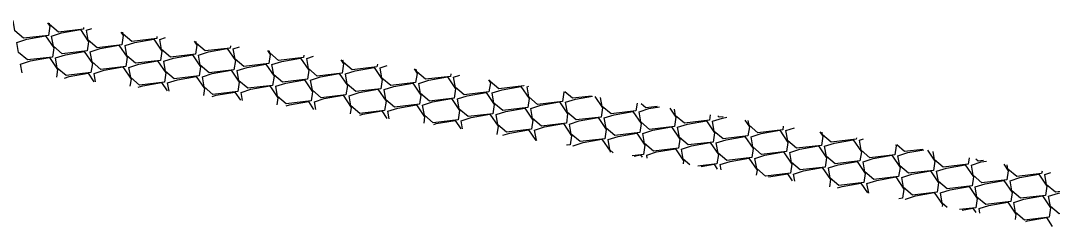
# Model space of a CAD drawing. Extents: x 2384780 to 2405432, y 547869 to 573706.
# Drawn here: x 2393797.1 to 2393914.7, y 553696.8 to 553720.2 of the extents above; entities that cross this region are included whole.
import ezdxf

# ---------------------------------------------------------------- set-up
doc = ezdxf.new("R2010")
doc.units = 0
doc.layers.add('Old_Level_5', color=7, linetype='Continuous')

msp = doc.modelspace()

# ---------------------------------------------------------------- linework, layer by layer
at = {"layer": 'Old_Level_5'}
for points in [[(2393800.2, 553719.98), (2393800.46, 553719.6), (2393800.3, 553718.55), (2393797.47, 553718.22), (2393796.47, 553719.07), (2393796.26, 553720.23)], [(2393804.3, 553719.46), (2393804.27, 553719.25), (2393801.43, 553718.92), (2393800.43, 553719.77), (2393800.4, 553719.95)], [(2393800.66, 553718.45), (2393801.79, 553718.82), (2393803.93, 553719.2), (2393804.86, 553717.82), (2393804.7, 553716.78), (2393801.87, 553716.44), (2393800.87, 553717.3), (2393800.66, 553718.45)], [(2393804.63, 553719.15), (2393805.22, 553719.35)], [(2393808.55, 553718.93), (2393808.82, 553718.52), (2393808.67, 553717.48), (2393805.83, 553717.14), (2393804.83, 553717.99), (2393804.63, 553719.15)], [(2393796.7, 553717.75), (2393797.83, 553718.12), (2393799.97, 553718.5), (2393800.9, 553717.12), (2393800.74, 553716.08), (2393797.9, 553715.75), (2393796.9, 553716.6), (2393796.7, 553717.75)], [(2393812.66, 553718.41), (2393812.63, 553718.18), (2393809.79, 553717.84), (2393808.79, 553718.69), (2393808.76, 553718.9)], [(2393809.03, 553717.38), (2393810.15, 553717.74), (2393812.3, 553718.12), (2393813.22, 553716.75), (2393813.07, 553715.7), (2393810.23, 553715.37), (2393809.23, 553716.22), (2393809.03, 553717.38)], [(2393812.99, 553718.08), (2393813.64, 553718.29)], [(2393816.9, 553717.88), (2393817.19, 553717.45), (2393817.03, 553716.4), (2393814.19, 553716.07), (2393813.19, 553716.92), (2393812.99, 553718.08)], [(2393805.06, 553716.68), (2393806.19, 553717.04), (2393808.33, 553717.42), (2393809.26, 553716.05), (2393809.1, 553715), (2393806.27, 553714.67), (2393805.27, 553715.52), (2393805.06, 553716.68)], [(2393821.03, 553717.36), (2393820.99, 553717.1), (2393818.16, 553716.77), (2393817.16, 553717.62), (2393817.12, 553717.85)], [(2393817.39, 553716.3), (2393818.52, 553716.66), (2393820.66, 553717.04), (2393821.59, 553715.67), (2393821.43, 553714.63), (2393818.59, 553714.29), (2393817.59, 553715.14), (2393817.39, 553716.3)], [(2393821.35, 553717), (2393822.06, 553717.23)], [(2393825.24, 553716.83), (2393825.55, 553716.37), (2393825.39, 553715.33), (2393822.56, 553714.99), (2393821.56, 553715.84), (2393821.35, 553717)], [(2393829.4, 553716.3), (2393829.36, 553716.02), (2393826.52, 553715.69), (2393825.52, 553716.54), (2393825.48, 553716.8)], [(2393797.13, 553715.28), (2393798.26, 553715.64), (2393800.41, 553716.02), (2393801.33, 553714.65), (2393801.2, 553713.8)], [(2393801.1, 553715.98), (2393802.23, 553716.34), (2393804.37, 553716.72), (2393805.3, 553715.35), (2393805.14, 553714.31), (2393802.3, 553713.97), (2393801.3, 553714.82), (2393801.1, 553715.98)], [(2393809.46, 553714.9), (2393810.59, 553715.27), (2393812.73, 553715.64), (2393813.66, 553714.27), (2393813.5, 553713.23), (2393810.67, 553712.89), (2393809.67, 553713.75), (2393809.46, 553714.9)], [(2393813.43, 553715.6), (2393814.55, 553715.97), (2393816.7, 553716.34), (2393817.62, 553714.97), (2393817.47, 553713.93), (2393814.63, 553713.59), (2393813.63, 553714.44), (2393813.43, 553715.6)], [(2393825.75, 553715.22), (2393826.88, 553715.59), (2393829.02, 553715.97), (2393829.95, 553714.59), (2393829.79, 553713.55), (2393826.96, 553713.21), (2393825.96, 553714.07), (2393825.75, 553715.22)], [(2393829.72, 553715.92), (2393830.48, 553716.17)], [(2393833.59, 553715.78), (2393833.92, 553715.29), (2393833.76, 553714.25), (2393830.92, 553713.91), (2393829.92, 553714.77), (2393829.72, 553715.92)], [(2393837.77, 553715.25), (2393837.72, 553714.95), (2393834.89, 553714.61), (2393833.89, 553715.46), (2393833.84, 553715.74)], [(2393797.31, 553714.29), (2393797.13, 553715.28)], [(2393805.5, 553714.2), (2393806.63, 553714.57), (2393808.77, 553714.95), (2393809.7, 553713.57), (2393809.57, 553712.75)], [(2393817.83, 553713.83), (2393818.95, 553714.19), (2393821.1, 553714.57), (2393822.02, 553713.2), (2393821.87, 553712.15), (2393819.03, 553711.82), (2393818.03, 553712.67), (2393817.83, 553713.83)], [(2393821.79, 553714.53), (2393822.92, 553714.89), (2393825.06, 553715.27), (2393825.99, 553713.89), (2393825.83, 553712.85), (2393822.99, 553712.52), (2393821.99, 553713.37), (2393821.79, 553714.53)], [(2393834.12, 553714.15), (2393835.25, 553714.51), (2393837.39, 553714.89), (2393838.32, 553713.52), (2393838.16, 553712.47), (2393835.32, 553712.14), (2393834.32, 553712.99), (2393834.12, 553714.15)], [(2393838.08, 553714.85), (2393838.89, 553715.11)], [(2393841.94, 553714.73), (2393842.28, 553714.22), (2393842.12, 553713.17), (2393839.29, 553712.84), (2393838.29, 553713.69), (2393838.08, 553714.85)], [(2393846.13, 553714.17), (2393846.08, 553713.87), (2393843.25, 553713.54), (2393842.25, 553714.39), (2393842.2, 553714.69)], [(2393802.11, 553713.69), (2393802.66, 553713.87), (2393804.81, 553714.25), (2393805.47, 553713.27)], [(2393805.67, 553713.24), (2393805.5, 553714.2)], [(2393813.86, 553713.13), (2393814.99, 553713.49), (2393817.13, 553713.87), (2393818.06, 553712.5), (2393817.94, 553711.7)], [(2393826.19, 553712.75), (2393827.32, 553713.11), (2393829.46, 553713.49), (2393830.39, 553712.12), (2393830.23, 553711.08), (2393827.39, 553710.74), (2393826.39, 553711.59), (2393826.19, 553712.75)], [(2393830.15, 553713.45), (2393831.28, 553713.81), (2393833.42, 553714.19), (2393834.35, 553712.82), (2393834.19, 553711.77), (2393831.36, 553711.44), (2393830.36, 553712.29), (2393830.15, 553713.45)], [(2393842.48, 553713.07), (2393843.61, 553713.44), (2393845.75, 553713.81), (2393846.68, 553712.44), (2393846.52, 553711.4), (2393843.69, 553711.06), (2393842.69, 553711.91), (2393842.48, 553713.07)], [(2393846.45, 553713.77), (2393847.17, 553714)], [(2393850.41, 553713.49), (2393850.64, 553713.14), (2393850.48, 553712.1), (2393847.65, 553711.76), (2393846.65, 553712.61), (2393846.45, 553713.77)], [(2393854.46, 553712.85), (2393854.45, 553712.8), (2393851.61, 553712.46), (2393850.61, 553713.31), (2393850.59, 553713.46)], [(2393810.53, 553712.63), (2393811.03, 553712.79), (2393813.17, 553713.17), (2393813.81, 553712.22)], [(2393814.03, 553712.19), (2393813.86, 553713.13)], [(2393818.95, 553711.57), (2393819.39, 553711.72), (2393821.53, 553712.09), (2393822.16, 553711.17)], [(2393822.23, 553712.05), (2393823.35, 553712.41), (2393825.5, 553712.79), (2393826.42, 553711.42), (2393826.31, 553710.65)], [(2393822.39, 553711.14), (2393822.23, 553712.05)], [(2393834.55, 553711.67), (2393835.68, 553712.04), (2393837.82, 553712.42), (2393838.75, 553711.04), (2393838.59, 553710), (2393835.76, 553709.66), (2393834.76, 553710.52), (2393834.55, 553711.67)], [(2393838.52, 553712.37), (2393839.65, 553712.74), (2393841.79, 553713.11), (2393842.72, 553711.74), (2393842.56, 553710.7), (2393839.72, 553710.36), (2393838.72, 553711.21), (2393838.52, 553712.37)], [(2393846.88, 553711.3), (2393848.01, 553711.66), (2393850.15, 553712.04), (2393851.08, 553710.67), (2393850.92, 553709.62), (2393848.09, 553709.29), (2393847.09, 553710.14), (2393846.88, 553711.3)], [(2393850.85, 553711.99), (2393851.97, 553712.36), (2393854.12, 553712.74), (2393855.04, 553711.36), (2393854.89, 553710.32), (2393852.05, 553709.99), (2393851.05, 553710.84), (2393850.85, 553711.99)], [(2393854.81, 553712.69), (2393855.03, 553712.76)], [(2393858.95, 553712.15), (2393859.01, 553712.06), (2393858.85, 553711.02), (2393856.01, 553710.68), (2393855.01, 553711.54), (2393854.81, 553712.69)], [(2393862.16, 553711.64), (2393859.98, 553711.38), (2393859.11, 553712.12)], [(2393827.36, 553710.51), (2393827.75, 553710.64), (2393829.9, 553711.02), (2393830.5, 553710.12)], [(2393830.59, 553710.97), (2393831.72, 553711.34), (2393833.86, 553711.72), (2393834.79, 553710.34), (2393834.67, 553709.59)], [(2393830.75, 553710.09), (2393830.59, 553710.97)], [(2393842.92, 553710.6), (2393844.05, 553710.96), (2393846.19, 553711.34), (2393847.12, 553709.97), (2393846.96, 553708.92), (2393844.12, 553708.59), (2393843.12, 553709.44), (2393842.92, 553710.6)], [(2393855.25, 553710.22), (2393856.37, 553710.58), (2393858.52, 553710.96), (2393859.44, 553709.59), (2393859.29, 553708.55), (2393856.45, 553708.21), (2393855.45, 553709.06), (2393855.25, 553710.22)], [(2393859.21, 553710.92), (2393860.34, 553711.28), (2393862.27, 553711.62)], [(2393862.53, 553711.58), (2393863.41, 553710.29), (2393863.25, 553709.24), (2393860.41, 553708.91), (2393859.41, 553709.76), (2393859.21, 553710.92)], [(2393867.35, 553710.82), (2393867.21, 553709.94), (2393864.38, 553709.61), (2393863.38, 553710.46), (2393863.2, 553711.48)], [(2393835.78, 553709.45), (2393836.12, 553709.56), (2393838.26, 553709.94), (2393838.85, 553709.07)], [(2393838.95, 553709.9), (2393840.08, 553710.26), (2393842.23, 553710.64), (2393843.15, 553709.27), (2393843.04, 553708.54)], [(2393839.11, 553709.04), (2393838.95, 553709.9)], [(2393851.28, 553709.52), (2393852.41, 553709.88), (2393854.55, 553710.26), (2393855.48, 553708.89), (2393855.32, 553707.85), (2393852.49, 553707.51), (2393851.49, 553708.36), (2393851.28, 553709.52)], [(2393863.61, 553709.14), (2393864.74, 553709.51), (2393866.88, 553709.88), (2393867.81, 553708.51), (2393867.65, 553707.47), (2393864.81, 553707.13), (2393863.81, 553707.99), (2393863.61, 553709.14)], [(2393867.57, 553709.84), (2393868.7, 553710.21), (2393869.91, 553710.42)], [(2393871.08, 553710.24), (2393871.77, 553709.21), (2393871.61, 553708.17), (2393868.78, 553707.83), (2393867.78, 553708.68), (2393867.57, 553709.84)], [(2393869.65, 553710.46), (2393868.34, 553710.31), (2393867.82, 553710.75)], [(2393875.68, 553709.51), (2393875.58, 553708.87), (2393872.74, 553708.53), (2393871.74, 553709.38), (2393871.61, 553710.15)], [(2393844.2, 553708.39), (2393844.48, 553708.49), (2393846.62, 553708.86), (2393847.27, 553707.91)], [(2393847.32, 553708.82), (2393848.45, 553709.19), (2393850.59, 553709.56), (2393851.52, 553708.19), (2393851.38, 553707.27)], [(2393847.48, 553707.88), (2393847.32, 553708.82)], [(2393859.65, 553708.44), (2393860.77, 553708.81), (2393862.92, 553709.19), (2393863.84, 553707.81), (2393863.69, 553706.77), (2393860.85, 553706.44), (2393859.85, 553707.29), (2393859.65, 553708.44)], [(2393871.97, 553708.07), (2393873.1, 553708.43), (2393875.24, 553708.81), (2393876.17, 553707.44), (2393876.01, 553706.39), (2393873.18, 553706.06), (2393872.18, 553706.91), (2393871.97, 553708.07)], [(2393875.94, 553708.77), (2393877.07, 553709.13), (2393877.56, 553709.22)], [(2393879.63, 553708.89), (2393880.14, 553708.13), (2393879.98, 553707.09), (2393877.14, 553706.76), (2393876.14, 553707.61), (2393875.94, 553708.77)], [(2393877.14, 553709.28), (2393876.71, 553709.23), (2393876.54, 553709.38)], [(2393884, 553708.2), (2393883.94, 553707.79), (2393881.11, 553707.46), (2393880.11, 553708.31), (2393880.01, 553708.83)], [(2393852.07, 553707.16), (2393852.85, 553707.41), (2393854.99, 553707.79), (2393855.81, 553706.57)], [(2393855.68, 553707.74), (2393856.81, 553708.11), (2393858.95, 553708.49), (2393859.88, 553707.11), (2393859.72, 553706.07), (2393859.29, 553706.02)], [(2393855.93, 553706.55), (2393855.89, 553706.59), (2393855.68, 553707.74)], [(2393864.05, 553706.67), (2393865.18, 553707.03), (2393867.32, 553707.41), (2393868.24, 553706.04), (2393868.09, 553704.99), (2393866.78, 553704.84)], [(2393868.01, 553707.37), (2393869.14, 553707.73), (2393871.28, 553708.11), (2393872.21, 553706.74), (2393872.05, 553705.69), (2393869.21, 553705.36), (2393868.21, 553706.21), (2393868.01, 553707.37)], [(2393880.34, 553706.99), (2393881.47, 553707.35), (2393883.61, 553707.73), (2393884.54, 553706.36), (2393884.38, 553705.32), (2393881.54, 553704.98), (2393880.54, 553705.83), (2393880.34, 553706.99)], [(2393884.3, 553707.69), (2393885.27, 553708)], [(2393888.17, 553707.54), (2393888.5, 553707.06), (2393888.34, 553706.01), (2393885.51, 553705.68), (2393884.51, 553706.53), (2393884.3, 553707.69)], [(2393892.33, 553706.89), (2393892.31, 553706.71), (2393889.47, 553706.38), (2393888.47, 553707.23), (2393888.42, 553707.5)], [(2393860.08, 553705.97), (2393861.21, 553706.33), (2393863.35, 553706.71), (2393864.28, 553705.34), (2393864.27, 553705.24)], [(2393864.64, 553705.18), (2393864.25, 553705.51), (2393864.05, 553706.67)], [(2393872.41, 553705.59), (2393873.54, 553705.96), (2393875.68, 553706.33), (2393876.61, 553704.96), (2393876.45, 553703.92), (2393874.27, 553703.66)], [(2393876.37, 553706.29), (2393877.5, 553706.66), (2393879.64, 553707.03), (2393880.57, 553705.66), (2393880.41, 553704.62), (2393877.58, 553704.28), (2393876.58, 553705.13), (2393876.37, 553706.29)], [(2393888.7, 553705.91), (2393889.83, 553706.28), (2393891.97, 553706.66), (2393892.9, 553705.28), (2393892.74, 553704.24), (2393889.91, 553703.9), (2393888.91, 553704.76), (2393888.7, 553705.91)], [(2393892.67, 553706.61), (2393893.13, 553706.76)], [(2393896.78, 553706.11), (2393896.86, 553705.98), (2393896.71, 553704.94), (2393893.87, 553704.6), (2393892.87, 553705.46), (2393892.67, 553706.61)], [(2393859.37, 553706.01), (2393859.39, 553706.01), (2393859.4, 553706)], [(2393860.1, 553705.89), (2393860.08, 553705.97)], [(2393868.45, 553704.89), (2393869.58, 553705.26), (2393871.72, 553705.63), (2393872.64, 553704.26), (2393872.59, 553703.92)], [(2393873.35, 553703.8), (2393872.61, 553704.43), (2393872.41, 553705.59)], [(2393880.77, 553704.52), (2393881.9, 553704.88), (2393884.04, 553705.26), (2393884.97, 553703.89), (2393884.81, 553702.84), (2393881.98, 553702.51), (2393880.98, 553703.36), (2393880.77, 553704.52)], [(2393884.74, 553705.21), (2393885.87, 553705.58), (2393888.01, 553705.96), (2393888.94, 553704.58), (2393888.78, 553703.54), (2393885.94, 553703.21), (2393884.94, 553704.06), (2393884.74, 553705.21)], [(2393899.89, 553705.55), (2393897.83, 553705.3), (2393896.92, 553706.08)], [(2393897.07, 553704.84), (2393898.19, 553705.2), (2393900.02, 553705.52)], [(2393900.42, 553705.45), (2393901.26, 553704.21), (2393901.11, 553703.16), (2393898.27, 553702.83), (2393897.27, 553703.68), (2393897.07, 553704.84)], [(2393905.18, 553704.59), (2393905.07, 553703.86), (2393902.23, 553703.53), (2393901.23, 553704.38), (2393901.06, 553705.33)], [(2393867.01, 553704.8), (2393867.75, 553704.94), (2393867.94, 553704.66)], [(2393868.5, 553704.57), (2393868.45, 553704.89)], [(2393874.65, 553703.6), (2393876.12, 553703.86), (2393876.49, 553703.31)], [(2393876.81, 553703.82), (2393877.94, 553704.18), (2393880.08, 553704.56), (2393881.01, 553703.19), (2393880.92, 553702.61)], [(2393876.91, 553703.24), (2393876.81, 553703.82)], [(2393889.14, 553703.44), (2393890.27, 553703.8), (2393892.41, 553704.18), (2393893.34, 553702.81), (2393893.18, 553701.77), (2393890.34, 553701.43), (2393889.34, 553702.28), (2393889.14, 553703.44)], [(2393893.1, 553704.14), (2393894.23, 553704.5), (2393896.37, 553704.88), (2393897.3, 553703.51), (2393897.14, 553702.46), (2393894.31, 553702.13), (2393893.31, 553702.98), (2393893.1, 553704.14)], [(2393901.47, 553703.06), (2393902.59, 553703.43), (2393904.74, 553703.8), (2393905.66, 553702.43), (2393905.51, 553701.39), (2393902.67, 553701.05), (2393901.67, 553701.9), (2393901.47, 553703.06)], [(2393905.43, 553703.76), (2393906.56, 553704.12), (2393907.17, 553704.23)], [(2393909.12, 553703.88), (2393909.63, 553703.13), (2393909.47, 553702.09), (2393906.63, 553701.75), (2393905.63, 553702.6), (2393905.43, 553703.76)], [(2393906.8, 553704.3), (2393906.2, 553704.23), (2393905.93, 553704.46)], [(2393913.48, 553703.09), (2393913.43, 553702.79), (2393910.6, 553702.45), (2393909.6, 553703.3), (2393909.51, 553703.81)], [(2393882.31, 553702.39), (2393882.34, 553702.41), (2393884.48, 553702.78), (2393885.03, 553701.96)], [(2393885.17, 553702.74), (2393886.3, 553703.1), (2393888.44, 553703.48), (2393889.37, 553702.11), (2393889.25, 553701.3)], [(2393885.32, 553701.92), (2393885.17, 553702.74)], [(2393897.5, 553702.36), (2393898.63, 553702.73), (2393900.77, 553703.1), (2393901.7, 553701.73), (2393901.54, 553700.69), (2393898.71, 553700.35), (2393897.71, 553701.21), (2393897.5, 553702.36)], [(2393909.83, 553701.98), (2393910.96, 553702.35), (2393913.1, 553702.73), (2393914.03, 553701.35), (2393913.87, 553700.31), (2393911.03, 553699.98), (2393910.03, 553700.83), (2393909.83, 553701.98)], [(2393913.79, 553702.68), (2393914.49, 553702.91)], [(2393917.82, 553702.31), (2393917.99, 553702.05), (2393917.83, 553701.01), (2393915, 553700.68), (2393914, 553701.53), (2393913.79, 553702.68)], [(2393890.17, 553701.16), (2393890.7, 553701.33), (2393892.85, 553701.71), (2393893.6, 553700.59)], [(2393893.54, 553701.66), (2393894.67, 553702.03), (2393896.81, 553702.41), (2393897.74, 553701.03), (2393897.58, 553699.99), (2393897.17, 553699.94)], [(2393893.73, 553700.56), (2393893.54, 553701.66)], [(2393905.87, 553701.29), (2393907, 553701.65), (2393909.14, 553702.03), (2393910.06, 553700.66), (2393909.91, 553699.61), (2393907.07, 553699.28), (2393906.07, 553700.13), (2393905.87, 553701.29)], [(2393897.94, 553699.89), (2393899.07, 553700.25), (2393901.21, 553700.63), (2393902.14, 553699.26), (2393902.1, 553699.05)], [(2393901.9, 553700.59), (2393903.03, 553700.95), (2393905.17, 553701.33), (2393906.1, 553699.96), (2393905.94, 553698.91), (2393904.08, 553698.69)], [(2393902.67, 553698.95), (2393902.11, 553699.43), (2393901.9, 553700.59)], [(2393914.23, 553700.21), (2393915.36, 553700.57), (2393917.5, 553700.95), (2393918.43, 553699.58), (2393918.27, 553698.54), (2393915.43, 553698.2), (2393914.43, 553699.05), (2393914.23, 553700.21)], [(2393897.24, 553699.93), (2393897.25, 553699.93), (2393897.25, 553699.93)], [(2393897.95, 553699.8), (2393897.94, 553699.89)], [(2393906.3, 553698.81), (2393907.43, 553699.18), (2393909.57, 553699.55), (2393910.5, 553698.18), (2393910.4, 553697.55)], [(2393910.27, 553699.51), (2393911.4, 553699.87), (2393913.54, 553700.25), (2393914.46, 553698.88), (2393914.31, 553697.84), (2393911.47, 553697.5), (2393910.47, 553698.35), (2393910.27, 553699.51)], [(2393904.38, 553698.64), (2393905.61, 553698.85), (2393905.95, 553698.36)], [(2393906.4, 553698.27), (2393906.3, 553698.81)], [(2393911.62, 553697.33), (2393911.83, 553697.4), (2393913.97, 553697.78), (2393914.65, 553696.78)]]:
    msp.add_lwpolyline(points, dxfattribs=at)

doc.saveas('drawing.dxf')
